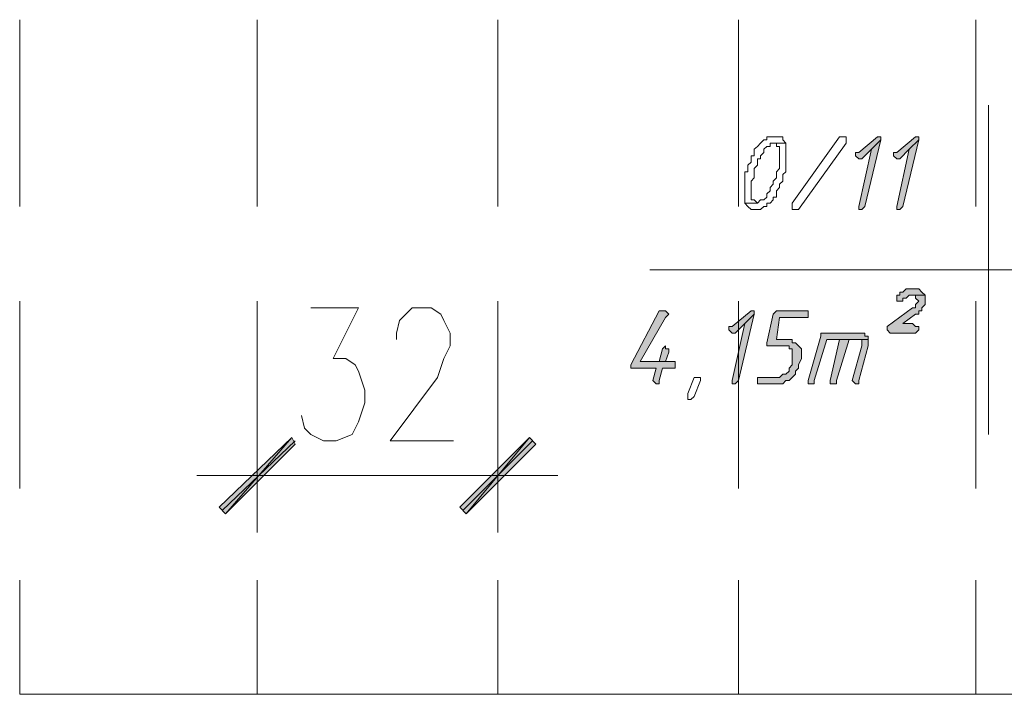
# Model space of a CAD drawing. Header units: inches. Extents: x -1441 to 3871, y -4351 to 2413.
# Tile 300 of 308: x 1624 to 1756, y 1388 to 1478. Entities that reach past the tile are written whole.
import ezdxf

# ---------------------------------------------------------------- set-up
doc = ezdxf.new("R2010")
doc.units = ezdxf.units.IN
doc.header["$MEASUREMENT"] = 0
doc.layers.add('at_Entity', color=7, linetype='Continuous')
doc.layers.add('at_Solid', color=7, linetype='Continuous')

msp = doc.modelspace()

# ---------------------------------------------------------------- hatches: boundary and pattern name
at = {"layer": 'at_Solid', "lineweight": 15}
for points in [[(1738.92898, 1462.52109), (1736.39111, 1460.4221), (1735.96654, 1460.4221), (1735.96654, 1459.99276), (1736.39111, 1459.56342), (1736.81091, 1459.56342), (1738.08462, 1460.85144), (1739.35355, 1462.09176), (1739.35355, 1462.52109)], [(1739.35355, 1462.09176), (1738.08462, 1460.85144), (1736.39111, 1453.21874), (1736.39111, 1452.7894), (1736.81091, 1452.7894), (1737.23548, 1453.21874)], [(1744.0095, 1462.52109), (1741.47163, 1460.4221), (1741.04706, 1460.4221), (1741.04706, 1459.99276), (1741.47163, 1459.56342), (1741.89143, 1459.56342), (1743.16036, 1460.85144), (1744.43407, 1462.09176), (1744.43407, 1462.52109)], [(1744.43407, 1462.09176), (1743.16036, 1460.85144), (1741.47163, 1453.21874), (1741.47163, 1452.7894), (1741.89143, 1452.7894), (1742.316, 1453.21874)], [(1743.58493, 1442.19903), (1743.16036, 1442.19903), (1742.74056, 1442.19903), (1742.316, 1441.76969), (1741.89143, 1441.76969), (1741.89143, 1441.34035), (1741.47163, 1441.34035), (1741.47163, 1440.52937), (1741.89143, 1440.52937), (1742.316, 1440.52937), (1742.316, 1440.95871), (1742.74056, 1440.95871), (1743.16036, 1441.34035), (1745.27844, 1441.34035), (1744.85387, 1441.76969), (1744.43407, 1442.19903), (1744.0095, 1442.19903)], [(1745.27844, 1441.34035), (1743.58493, 1441.34035), (1744.0095, 1441.34035), (1744.0095, 1440.95871), (1744.43407, 1440.52937), (1744.0095, 1440.10003), (1744.0095, 1439.67069), (1743.58493, 1439.67069), (1740.19792, 1437.14236), (1740.19792, 1436.71302), (1740.62249, 1436.28368), (1744.0095, 1436.28368), (1744.43407, 1436.71302), (1744.43407, 1437.14236), (1744.0095, 1437.14236), (1743.58493, 1437.5717), (1742.316, 1437.5717), (1744.0095, 1438.81202), (1744.43407, 1438.81202), (1744.43407, 1439.24136), (1744.85387, 1439.24136), (1744.85387, 1439.67069), (1745.27844, 1440.10003), (1745.27844, 1440.95871)], [(1710.14416, 1439.24136), (1709.71959, 1439.24136), (1705.91278, 1432.03799), (1705.91278, 1431.60865), (1706.33735, 1431.60865), (1709.29979, 1431.60865), (1708.87522, 1429.939), (1709.29979, 1429.50966), (1709.71959, 1429.50966), (1709.71959, 1429.939), (1710.14416, 1431.60865), (1711.83767, 1431.60865), (1711.83767, 1432.46733), (1707.18172, 1432.46733), (1710.56873, 1438.38268), (1710.9933, 1438.81202), (1710.56873, 1439.24136)], [(1721.9987, 1439.24136), (1719.45606, 1437.14236), (1719.03626, 1437.14236), (1719.03626, 1436.71302), (1719.45606, 1436.28368), (1719.88062, 1436.28368), (1721.15433, 1437.5717), (1722.42327, 1438.81202), (1722.42327, 1439.24136)], [(1729.19252, 1439.24136), (1725.38571, 1439.24136), (1724.96114, 1438.81202), (1724.11677, 1434.99567), (1724.11677, 1434.56633), (1726.65465, 1434.56633), (1727.07922, 1434.56633), (1727.07922, 1434.18469), (1727.49901, 1434.18469), (1727.49901, 1432.03799), (1727.07922, 1431.60865), (1727.07922, 1431.17931), (1726.65465, 1430.79768), (1726.23008, 1430.79768), (1725.80551, 1430.36834), (1722.84307, 1430.36834), (1722.84307, 1429.50966), (1725.38571, 1429.50966), (1726.23008, 1429.50966), (1726.65465, 1429.939), (1727.07922, 1429.939), (1727.49901, 1430.36834), (1727.92358, 1430.79768), (1727.92358, 1431.17931), (1728.34815, 1431.60865), (1728.34815, 1432.03799), (1728.76795, 1432.89667), (1728.76795, 1434.18469), (1728.34815, 1434.56633), (1727.92358, 1434.99567), (1727.49901, 1434.99567), (1727.49901, 1435.425), (1725.38571, 1435.425), (1725.80551, 1438.38268), (1729.61709, 1438.38268), (1729.61709, 1439.24136)], [(1722.42327, 1438.81202), (1721.15433, 1437.5717), (1719.45606, 1429.939), (1719.45606, 1429.50966), (1719.88062, 1429.50966), (1720.30519, 1429.939)], [(1736.39111, 1436.28368), (1731.31059, 1436.28368), (1731.31059, 1435.85434), (1729.61709, 1429.939), (1729.61709, 1429.50966), (1730.04166, 1429.50966), (1730.46146, 1429.50966), (1730.46146, 1429.939), (1732.15496, 1435.425), (1737.66005, 1435.425), (1737.66005, 1435.85434), (1737.23548, 1435.85434), (1737.23548, 1436.28368), (1736.81091, 1436.28368)], [(1733.84847, 1435.425), (1732.57953, 1429.939), (1732.57953, 1429.50966), (1733.0041, 1429.50966), (1733.42867, 1429.50966), (1733.42867, 1429.939), (1735.12217, 1435.425), (1735.96654, 1435.425)], [(1737.66005, 1435.425), (1733.84847, 1435.425), (1735.96654, 1435.425), (1736.81091, 1435.425), (1736.81091, 1434.56633), (1735.54197, 1429.939), (1735.96654, 1429.50966), (1736.39111, 1429.50966), (1736.39111, 1429.939), (1737.66005, 1434.56633), (1737.66005, 1434.99567)], [(1710.56873, 1434.56633), (1710.14416, 1434.18469), (1709.71959, 1432.46733), (1707.18172, 1432.46733), (1710.56873, 1432.46733), (1710.9933, 1433.75535), (1710.9933, 1434.18469), (1710.56873, 1434.18469)], [(1650.88577, 1413.00394), (1651.73014, 1412.14527), (1660.62224, 1422.3063)], [(1651.73014, 1412.14527), (1660.62224, 1422.3063), (1661.04681, 1421.44762)], [(1692.36951, 1422.3063), (1683.90198, 1412.14527), (1683.05761, 1413.00394)], [(1693.21387, 1421.44762), (1692.36951, 1422.3063), (1683.90198, 1412.14527)]]:
    msp.add_hatch(color=7, dxfattribs=at).paths.add_polyline_path(points)

# ---------------------------------------------------------------- linework, layer by layer
at = {"layer": 'at_Entity', "color": 7, "lineweight": 15}
for p, q in [((1624.21902, 1478.16813), (1624.21902, 1453.21874)), ((1655.96629, 1453.21874), (1655.96629, 1478.16813)), ((1688.13336, 1453.21874), (1688.13336, 1478.16813)), ((1720.30519, 1453.21874), (1720.30519, 1478.16813)), ((1752.05246, 1453.21874), (1752.05246, 1478.16813)), ((1753.74597, 1466.76678), (1753.74597, 1422.73564)), ((1723.26764, 1461.66242), (1722.84307, 1461.23308)), ((1723.6922, 1462.09176), (1723.26764, 1461.66242)), ((1723.26764, 1461.66242), (1723.26764, 1461.66242)), ((1724.11677, 1462.09176), (1723.6922, 1462.09176)), ((1723.6922, 1462.09176), (1723.6922, 1462.09176)), ((1724.53657, 1462.52109), (1724.11677, 1462.52109)), ((1724.11677, 1462.52109), (1724.11677, 1462.09176)), ((1724.96114, 1462.52109), (1724.53657, 1462.52109)), ((1724.53657, 1461.23308), (1724.53657, 1461.66242)), ((1724.53657, 1461.66242), (1724.96114, 1461.66242)), ((1725.38571, 1462.52109), (1724.96114, 1462.52109)), ((1726.65465, 1461.66242), (1724.96114, 1461.66242)), ((1724.96114, 1461.66242), (1725.38571, 1461.66242)), ((1724.96114, 1461.66242), (1726.65465, 1461.66242)), ((1725.80551, 1462.52109), (1725.38571, 1462.52109)), ((1725.38571, 1462.52109), (1725.38571, 1462.52109)), ((1725.38571, 1461.66242), (1725.38571, 1461.23308)), ((1726.23008, 1462.52109), (1725.80551, 1462.52109)), ((1726.23008, 1462.09176), (1726.23008, 1462.52109)), ((1726.65465, 1461.66242), (1726.23008, 1462.09176)), ((1726.65465, 1457.84606), (1726.65465, 1461.66242)), ((1726.65465, 1461.66242), (1726.65465, 1461.66242)), ((1727.49901, 1453.64808), (1733.84847, 1462.52109)), ((1734.69761, 1461.66242), (1728.34815, 1452.7894)), ((1733.84847, 1462.52109), (1734.27304, 1462.52109)), ((1734.27304, 1462.52109), (1734.69761, 1462.52109)), ((1734.69761, 1462.52109), (1734.69761, 1461.66242)), ((1738.92898, 1462.52109), (1736.39111, 1460.4221)), ((1737.23548, 1453.21874), (1739.35355, 1462.09176)), ((1739.35355, 1462.09176), (1738.08462, 1460.85144)), ((1738.08462, 1460.85144), (1739.35355, 1462.09176)), ((1738.92898, 1462.52109), (1738.92898, 1462.52109)), ((1739.35355, 1462.52109), (1738.92898, 1462.52109)), ((1739.35355, 1462.09176), (1739.35355, 1462.52109)), ((1744.0095, 1462.52109), (1741.47163, 1460.4221)), ((1742.316, 1453.21874), (1744.43407, 1462.09176)), ((1744.43407, 1462.09176), (1743.16036, 1460.85144)), ((1743.16036, 1460.85144), (1744.43407, 1462.09176)), ((1744.0095, 1462.52109), (1744.0095, 1462.52109)), ((1744.43407, 1462.52109), (1744.0095, 1462.52109)), ((1744.43407, 1462.09176), (1744.43407, 1462.52109)), ((1722.42327, 1459.99276), (1721.9987, 1459.99276)), ((1721.9987, 1459.99276), (1721.9987, 1459.13408)), ((1722.84307, 1461.23308), (1722.42327, 1460.85144)), ((1722.42327, 1460.85144), (1722.42327, 1459.99276)), ((1722.84307, 1461.23308), (1722.84307, 1461.23308)), ((1723.26764, 1459.99276), (1723.6922, 1460.4221)), ((1723.26764, 1459.56342), (1723.26764, 1459.99276)), ((1723.6922, 1460.85144), (1724.11677, 1461.23308)), ((1723.6922, 1460.4221), (1723.6922, 1460.85144)), ((1724.11677, 1461.23308), (1724.53657, 1461.23308)), ((1725.38571, 1461.23308), (1725.80551, 1461.23308)), ((1725.80551, 1461.23308), (1725.80551, 1458.2754)), ((1736.39111, 1460.4221), (1735.96654, 1460.4221)), ((1735.96654, 1460.4221), (1735.96654, 1459.99276)), ((1735.96654, 1459.99276), (1736.39111, 1459.56342)), ((1738.08462, 1460.85144), (1736.39111, 1453.21874)), ((1736.81091, 1459.56342), (1738.08462, 1460.85144)), ((1741.47163, 1460.4221), (1741.04706, 1460.4221)), ((1741.04706, 1460.4221), (1741.04706, 1459.99276)), ((1741.04706, 1459.99276), (1741.47163, 1459.56342)), ((1743.16036, 1460.85144), (1741.47163, 1453.21874)), ((1741.89143, 1459.56342), (1743.16036, 1460.85144)), ((1721.9987, 1459.13408), (1721.57413, 1458.70474)), ((1721.57413, 1458.70474), (1721.57413, 1457.84606)), ((1722.42327, 1458.2754), (1722.84307, 1458.70474)), ((1722.84307, 1458.70474), (1722.84307, 1459.56342)), ((1722.84307, 1459.56342), (1723.26764, 1459.56342)), ((1736.39111, 1459.56342), (1736.81091, 1459.56342)), ((1741.47163, 1459.56342), (1741.89143, 1459.56342)), ((1721.57413, 1457.84606), (1721.15433, 1457.84606)), ((1721.15433, 1457.84606), (1721.15433, 1453.64808)), ((1722.42327, 1457.03509), (1722.42327, 1458.2754)), ((1725.80551, 1458.2754), (1725.38571, 1457.84606)), ((1725.38571, 1457.84606), (1725.38571, 1457.03509)), ((1726.23008, 1457.46443), (1726.65465, 1457.84606)), ((1726.23008, 1456.60575), (1726.23008, 1457.46443)), ((1721.9987, 1456.60575), (1722.42327, 1457.03509)), ((1721.9987, 1454.07742), (1721.9987, 1456.60575)), ((1724.96114, 1456.17641), (1724.53657, 1455.74707)), ((1725.38571, 1457.03509), (1724.96114, 1456.60575)), ((1724.96114, 1456.60575), (1724.96114, 1456.17641)), ((1725.80551, 1456.17641), (1726.23008, 1456.60575)), ((1725.80551, 1455.74707), (1725.80551, 1456.17641)), ((1724.53657, 1455.31773), (1724.11677, 1454.88839)), ((1724.11677, 1454.88839), (1724.11677, 1454.45905)), ((1724.53657, 1455.74707), (1724.53657, 1455.31773)), ((1725.38571, 1455.31773), (1725.80551, 1455.74707)), ((1725.38571, 1454.45905), (1725.38571, 1455.31773)), ((1722.84307, 1453.64808), (1721.15433, 1453.64808)), ((1721.15433, 1453.64808), (1721.57413, 1453.21874)), ((1721.15433, 1453.64808), (1722.84307, 1453.64808)), ((1722.42327, 1454.07742), (1721.9987, 1454.07742)), ((1722.84307, 1453.64808), (1722.42327, 1454.07742)), ((1723.26764, 1454.07742), (1722.84307, 1453.64808)), ((1722.84307, 1453.64808), (1722.84307, 1453.64808)), ((1723.6922, 1454.07742), (1723.26764, 1454.07742)), ((1723.26764, 1454.07742), (1723.26764, 1454.07742)), ((1724.11677, 1454.45905), (1723.6922, 1454.07742)), ((1724.11677, 1453.21874), (1724.11677, 1453.64808)), ((1724.11677, 1453.64808), (1724.53657, 1453.64808)), ((1724.53657, 1453.64808), (1724.96114, 1454.07742)), ((1724.53657, 1453.64808), (1724.53657, 1453.64808)), ((1724.96114, 1454.07742), (1724.96114, 1454.45905)), ((1724.96114, 1454.45905), (1725.38571, 1454.45905)), ((1727.49901, 1453.21874), (1727.49901, 1453.64808)), ((1721.57413, 1453.21874), (1721.57413, 1453.21874)), ((1721.57413, 1453.21874), (1721.9987, 1452.7894)), ((1721.9987, 1452.7894), (1722.42327, 1452.7894)), ((1722.42327, 1452.7894), (1722.84307, 1452.7894)), ((1722.84307, 1452.7894), (1723.26764, 1452.7894)), ((1723.26764, 1452.7894), (1723.6922, 1453.21874)), ((1723.26764, 1452.7894), (1723.26764, 1452.7894)), ((1723.6922, 1453.21874), (1724.11677, 1453.21874)), ((1727.49901, 1452.7894), (1727.49901, 1453.21874)), ((1727.49901, 1453.21874), (1727.49901, 1453.21874)), ((1727.92358, 1452.7894), (1727.49901, 1452.7894)), ((1728.34815, 1452.7894), (1727.92358, 1452.7894)), ((1736.39111, 1453.21874), (1736.39111, 1452.7894)), ((1736.39111, 1452.7894), (1736.81091, 1452.7894)), ((1736.81091, 1452.7894), (1737.23548, 1453.21874)), ((1736.81091, 1452.7894), (1736.81091, 1452.7894)), ((1741.47163, 1453.21874), (1741.47163, 1452.7894)), ((1741.47163, 1452.7894), (1741.89143, 1452.7894)), ((1741.89143, 1452.7894), (1742.316, 1453.21874)), ((1741.89143, 1452.7894), (1741.89143, 1452.7894)), ((1708.45065, 1444.72736), (1846.86969, 1444.72736)), ((1742.316, 1441.76969), (1741.89143, 1441.76969)), ((1741.89143, 1441.76969), (1741.89143, 1441.34035)), ((1742.74056, 1442.19903), (1742.316, 1441.76969)), ((1743.16036, 1442.19903), (1742.74056, 1442.19903)), ((1742.74056, 1442.19903), (1742.74056, 1442.19903)), ((1743.58493, 1442.19903), (1743.16036, 1442.19903)), ((1744.0095, 1442.19903), (1743.58493, 1442.19903)), ((1744.43407, 1442.19903), (1744.0095, 1442.19903)), ((1744.85387, 1441.76969), (1744.43407, 1442.19903)), ((1745.27844, 1441.34035), (1744.85387, 1441.76969)), ((1744.85387, 1441.76969), (1744.85387, 1441.76969)), ((1624.21902, 1440.52937), (1624.21902, 1415.53228)), ((1655.96629, 1415.53228), (1655.96629, 1440.52937)), ((1688.13336, 1415.53228), (1688.13336, 1440.52937)), ((1720.30519, 1415.53228), (1720.30519, 1440.52937)), ((1741.89143, 1441.34035), (1741.47163, 1441.34035)), ((1741.47163, 1441.34035), (1741.47163, 1440.52937)), ((1741.47163, 1440.52937), (1741.89143, 1440.52937)), ((1741.89143, 1440.52937), (1742.316, 1440.52937)), ((1742.316, 1440.52937), (1742.316, 1440.95871)), ((1742.316, 1440.95871), (1742.74056, 1440.95871)), ((1742.74056, 1440.95871), (1743.16036, 1441.34035)), ((1742.74056, 1440.95871), (1742.74056, 1440.95871)), ((1743.16036, 1441.34035), (1745.27844, 1441.34035)), ((1745.27844, 1441.34035), (1743.58493, 1441.34035)), ((1743.58493, 1441.34035), (1744.0095, 1441.34035)), ((1744.0095, 1441.34035), (1744.0095, 1440.95871)), ((1744.0095, 1440.95871), (1744.43407, 1440.52937)), ((1744.43407, 1440.52937), (1744.0095, 1440.10003)), ((1744.43407, 1440.52937), (1744.43407, 1440.52937)), ((1745.27844, 1440.95871), (1745.27844, 1441.34035)), ((1745.27844, 1440.10003), (1745.27844, 1440.95871)), ((1752.05246, 1415.53228), (1752.05246, 1440.52937)), ((1663.16011, 1439.67069), (1669.50957, 1439.67069)), ((1669.50957, 1439.67069), (1666.12255, 1432.89667)), ((1675.85902, 1438.81202), (1676.70339, 1439.67069)), ((1676.70339, 1439.67069), (1679.24603, 1439.67069)), ((1679.24603, 1439.67069), (1680.51497, 1438.81202)), ((1709.71959, 1439.24136), (1705.91278, 1432.03799)), ((1710.14416, 1439.24136), (1709.71959, 1439.24136)), ((1710.56873, 1439.24136), (1710.14416, 1439.24136)), ((1710.9933, 1438.81202), (1710.56873, 1439.24136)), ((1710.56873, 1439.24136), (1710.56873, 1439.24136)), ((1721.9987, 1439.24136), (1719.45606, 1437.14236)), ((1721.9987, 1439.24136), (1721.9987, 1439.24136)), ((1722.42327, 1439.24136), (1721.9987, 1439.24136)), ((1722.42327, 1438.81202), (1722.42327, 1439.24136)), ((1725.38571, 1439.24136), (1724.96114, 1438.81202)), ((1729.19252, 1439.24136), (1725.38571, 1439.24136)), ((1725.38571, 1439.24136), (1725.38571, 1439.24136)), ((1729.61709, 1439.24136), (1729.19252, 1439.24136)), ((1729.61709, 1438.38268), (1729.61709, 1439.24136)), ((1743.58493, 1439.67069), (1740.19792, 1437.14236)), ((1744.0095, 1439.67069), (1743.58493, 1439.67069)), ((1744.0095, 1440.10003), (1744.0095, 1439.67069)), ((1744.43407, 1438.81202), (1744.43407, 1439.24136)), ((1744.43407, 1439.24136), (1744.85387, 1439.24136)), ((1744.85387, 1439.67069), (1745.27844, 1440.10003)), ((1744.85387, 1439.24136), (1744.85387, 1439.67069)), ((1674.59008, 1436.28368), (1675.01465, 1437.95334)), ((1675.01465, 1437.95334), (1675.85902, 1438.81202)), ((1680.51497, 1438.81202), (1680.93954, 1437.95334)), ((1680.93954, 1437.95334), (1681.7839, 1436.28368)), ((1707.18172, 1432.46733), (1710.56873, 1438.38268)), ((1710.56873, 1438.38268), (1710.9933, 1438.81202)), ((1721.15433, 1437.5717), (1719.45606, 1429.939)), ((1719.88062, 1436.28368), (1721.15433, 1437.5717)), ((1720.30519, 1429.939), (1722.42327, 1438.81202)), ((1722.42327, 1438.81202), (1721.15433, 1437.5717)), ((1721.15433, 1437.5717), (1722.42327, 1438.81202)), ((1724.96114, 1438.81202), (1724.11677, 1434.99567)), ((1725.38571, 1435.425), (1725.80551, 1438.38268)), ((1725.80551, 1438.38268), (1729.61709, 1438.38268)), ((1742.316, 1437.5717), (1744.0095, 1438.81202)), ((1743.58493, 1437.5717), (1742.316, 1437.5717)), ((1744.0095, 1437.14236), (1743.58493, 1437.5717)), ((1744.0095, 1438.81202), (1744.43407, 1438.81202)), ((1674.59008, 1435.425), (1674.59008, 1436.28368)), ((1681.7839, 1436.28368), (1681.7839, 1434.56633)), ((1719.45606, 1437.14236), (1719.03626, 1437.14236)), ((1719.03626, 1437.14236), (1719.03626, 1436.71302)), ((1719.03626, 1436.71302), (1719.45606, 1436.28368)), ((1719.45606, 1436.28368), (1719.88062, 1436.28368)), ((1736.39111, 1436.28368), (1731.31059, 1436.28368)), ((1731.31059, 1436.28368), (1731.31059, 1435.85434)), ((1736.81091, 1436.28368), (1736.39111, 1436.28368)), ((1737.23548, 1436.28368), (1736.81091, 1436.28368)), ((1736.81091, 1436.28368), (1736.81091, 1436.28368)), ((1737.23548, 1435.85434), (1737.23548, 1436.28368)), ((1740.19792, 1437.14236), (1740.19792, 1436.71302)), ((1740.19792, 1436.71302), (1740.62249, 1436.28368)), ((1740.62249, 1436.28368), (1744.0095, 1436.28368)), ((1744.43407, 1437.14236), (1744.0095, 1437.14236)), ((1744.0095, 1436.28368), (1744.43407, 1436.71302)), ((1744.43407, 1436.71302), (1744.43407, 1437.14236)), ((1724.11677, 1434.99567), (1724.11677, 1434.56633)), ((1727.49901, 1435.425), (1725.38571, 1435.425)), ((1727.49901, 1434.99567), (1727.49901, 1435.425)), ((1727.92358, 1434.99567), (1727.49901, 1434.99567)), ((1728.34815, 1434.56633), (1727.92358, 1434.99567)), ((1731.31059, 1435.85434), (1729.61709, 1429.939)), ((1730.46146, 1429.939), (1732.15496, 1435.425)), ((1732.15496, 1435.425), (1737.66005, 1435.425)), ((1733.84847, 1435.425), (1732.57953, 1429.939)), ((1733.42867, 1429.939), (1735.12217, 1435.425)), ((1735.96654, 1435.425), (1733.84847, 1435.425)), ((1737.66005, 1435.425), (1733.84847, 1435.425)), ((1733.84847, 1435.425), (1735.96654, 1435.425)), ((1735.12217, 1435.425), (1735.96654, 1435.425)), ((1735.96654, 1435.425), (1736.81091, 1435.425)), ((1736.81091, 1435.425), (1736.81091, 1434.56633)), ((1737.66005, 1435.85434), (1737.23548, 1435.85434)), ((1737.66005, 1435.425), (1737.66005, 1435.85434)), ((1737.66005, 1434.99567), (1737.66005, 1435.425)), ((1737.66005, 1434.56633), (1737.66005, 1434.99567)), ((1681.7839, 1434.56633), (1680.93954, 1432.89667)), ((1710.14416, 1434.18469), (1709.71959, 1432.46733)), ((1710.56873, 1434.56633), (1710.14416, 1434.18469)), ((1710.14416, 1434.18469), (1710.14416, 1434.18469)), ((1710.56873, 1434.56633), (1710.56873, 1434.56633)), ((1710.56873, 1434.18469), (1710.56873, 1434.56633)), ((1710.9933, 1434.18469), (1710.56873, 1434.18469)), ((1710.56873, 1432.46733), (1710.9933, 1433.75535)), ((1710.9933, 1433.75535), (1710.9933, 1434.18469)), ((1724.11677, 1434.56633), (1726.65465, 1434.56633)), ((1726.65465, 1434.56633), (1727.07922, 1434.56633)), ((1727.07922, 1434.56633), (1727.07922, 1434.18469)), ((1727.07922, 1434.18469), (1727.49901, 1434.18469)), ((1727.49901, 1434.18469), (1727.49901, 1432.03799)), ((1728.76795, 1434.18469), (1728.34815, 1434.56633)), ((1728.34815, 1434.56633), (1728.34815, 1434.56633)), ((1728.76795, 1432.89667), (1728.76795, 1434.18469)), ((1736.81091, 1434.56633), (1735.54197, 1429.939)), ((1736.39111, 1429.939), (1737.66005, 1434.56633)), ((1666.12255, 1432.89667), (1667.81606, 1432.89667)), ((1667.81606, 1432.89667), (1669.085, 1432.03799)), ((1680.93954, 1432.89667), (1680.0904, 1430.36834)), ((1709.71959, 1432.46733), (1707.18172, 1432.46733)), ((1707.18172, 1432.46733), (1710.56873, 1432.46733)), ((1711.83767, 1432.46733), (1707.18172, 1432.46733)), ((1711.83767, 1431.60865), (1711.83767, 1432.46733)), ((1728.34815, 1432.03799), (1728.76795, 1432.89667)), ((1669.085, 1432.03799), (1669.50957, 1431.17931)), ((1669.50957, 1431.17931), (1670.35393, 1428.65098)), ((1705.91278, 1432.03799), (1705.91278, 1431.60865)), ((1705.91278, 1431.60865), (1706.33735, 1431.60865)), ((1706.33735, 1431.60865), (1709.29979, 1431.60865)), ((1709.29979, 1431.60865), (1708.87522, 1429.939)), ((1709.71959, 1429.939), (1710.14416, 1431.60865)), ((1710.14416, 1431.60865), (1711.83767, 1431.60865)), ((1727.07922, 1431.17931), (1726.65465, 1430.79768)), ((1727.49901, 1432.03799), (1727.07922, 1431.60865)), ((1727.07922, 1431.60865), (1727.07922, 1431.17931)), ((1727.92358, 1431.17931), (1728.34815, 1431.60865)), ((1727.92358, 1430.79768), (1727.92358, 1431.17931)), ((1728.34815, 1431.60865), (1728.34815, 1432.03799)), ((1680.0904, 1430.36834), (1673.74094, 1421.87696)), ((1708.87522, 1429.939), (1708.87522, 1429.939)), ((1708.87522, 1429.939), (1709.29979, 1429.50966)), ((1709.71959, 1429.50966), (1709.71959, 1429.939)), ((1713.53117, 1428.22164), (1714.38031, 1430.36834)), ((1714.38031, 1430.36834), (1714.80011, 1430.36834)), ((1714.38031, 1430.36834), (1714.38031, 1430.36834)), ((1715.22468, 1429.939), (1714.38031, 1427.7923)), ((1714.80011, 1430.36834), (1715.22468, 1430.36834)), ((1715.22468, 1430.36834), (1715.22468, 1429.939)), ((1719.45606, 1429.939), (1719.45606, 1429.50966)), ((1719.88062, 1429.50966), (1720.30519, 1429.939)), ((1725.80551, 1430.36834), (1722.84307, 1430.36834)), ((1722.84307, 1430.36834), (1722.84307, 1429.50966)), ((1726.23008, 1430.79768), (1725.80551, 1430.36834)), ((1726.65465, 1430.79768), (1726.23008, 1430.79768)), ((1726.23008, 1429.50966), (1726.65465, 1429.939)), ((1726.65465, 1429.939), (1727.07922, 1429.939)), ((1727.07922, 1429.939), (1727.49901, 1430.36834)), ((1727.07922, 1429.939), (1727.07922, 1429.939)), ((1727.49901, 1430.36834), (1727.92358, 1430.79768)), ((1727.49901, 1430.36834), (1727.49901, 1430.36834)), ((1729.61709, 1429.939), (1729.61709, 1429.50966)), ((1730.46146, 1429.50966), (1730.46146, 1429.939)), ((1732.57953, 1429.939), (1732.57953, 1429.50966)), ((1733.42867, 1429.50966), (1733.42867, 1429.939)), ((1735.54197, 1429.939), (1735.54197, 1429.939)), ((1735.54197, 1429.939), (1735.96654, 1429.50966)), ((1736.39111, 1429.50966), (1736.39111, 1429.939)), ((1670.35393, 1428.65098), (1670.35393, 1426.98133)), ((1709.29979, 1429.50966), (1709.71959, 1429.50966)), ((1719.45606, 1429.50966), (1719.88062, 1429.50966)), ((1719.88062, 1429.50966), (1719.88062, 1429.50966)), ((1722.84307, 1429.50966), (1725.38571, 1429.50966)), ((1725.38571, 1429.50966), (1726.23008, 1429.50966)), ((1726.23008, 1429.50966), (1726.23008, 1429.50966)), ((1729.61709, 1429.50966), (1730.04166, 1429.50966)), ((1730.04166, 1429.50966), (1730.46146, 1429.50966)), ((1732.57953, 1429.50966), (1733.0041, 1429.50966)), ((1733.0041, 1429.50966), (1733.42867, 1429.50966)), ((1735.96654, 1429.50966), (1736.39111, 1429.50966)), ((1713.53117, 1427.41067), (1713.53117, 1428.22164)), ((1713.95574, 1427.41067), (1713.53117, 1427.41067)), ((1714.38031, 1427.7923), (1713.95574, 1427.41067)), ((1670.35393, 1426.98133), (1669.50957, 1424.40529)), ((1655.96629, 1409.61693), (1655.96629, 1424.83463)), ((1662.31574, 1423.59432), (1661.89118, 1425.26397)), ((1669.50957, 1424.40529), (1668.6652, 1422.73564)), ((1688.13336, 1424.83463), (1688.13336, 1409.61693)), ((1663.16011, 1422.73564), (1662.31574, 1423.59432)), ((1660.62224, 1422.3063), (1650.88577, 1413.00394)), ((1661.04681, 1421.87696), (1651.31034, 1412.5746)), ((1651.73014, 1412.14527), (1660.62224, 1422.3063)), ((1651.73014, 1412.14527), (1660.62224, 1422.3063)), ((1660.62224, 1422.3063), (1661.04681, 1421.44762)), ((1664.85362, 1421.87696), (1663.16011, 1422.73564)), ((1666.54712, 1421.87696), (1664.85362, 1421.87696)), ((1668.6652, 1422.73564), (1666.54712, 1421.87696)), ((1673.74094, 1421.87696), (1682.20847, 1421.87696)), ((1683.05761, 1413.00394), (1692.36951, 1422.3063)), ((1683.47741, 1412.5746), (1692.7893, 1421.87696)), ((1692.36951, 1422.3063), (1683.90198, 1412.14527)), ((1692.36951, 1422.3063), (1683.90198, 1412.14527)), ((1693.21387, 1421.44762), (1692.36951, 1422.3063)), ((1661.04681, 1421.44762), (1651.73014, 1412.14527)), ((1683.90198, 1412.14527), (1693.21387, 1421.44762)), ((1664.42905, 1417.24963), (1647.92333, 1417.24963)), ((1682.63304, 1417.24963), (1661.89118, 1417.24963)), ((1679.6706, 1417.24963), (1696.17632, 1417.24963)), ((1650.88577, 1413.00394), (1651.73014, 1412.14527)), ((1683.90198, 1412.14527), (1683.05761, 1413.00394)), ((1624.21902, 1403.27225), (1624.21902, 1388.00685)), ((1655.96629, 1388.00685), (1655.96629, 1403.27225)), ((1688.13336, 1388.00685), (1688.13336, 1403.27225)), ((1720.30519, 1388.00685), (1720.30519, 1403.27225)), ((1752.05246, 1388.00685), (1752.05246, 1403.27225)), ((2011.10158, 1388.00685), (1624.21902, 1388.00685))]:
    msp.add_line(p, q, dxfattribs=at)

doc.saveas('drawing.dxf')
